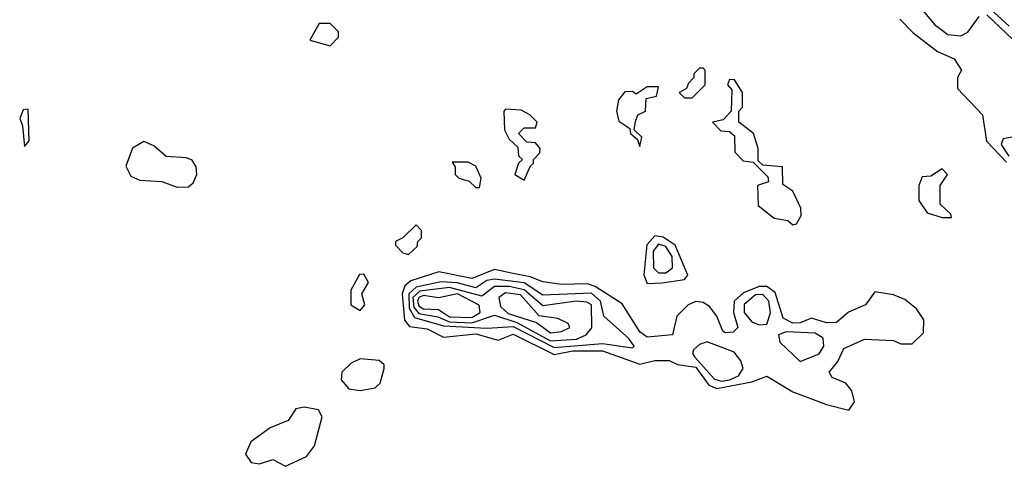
# Model space of a CAD drawing. Extents: x 2889633 to 3052318, y 540750 to 918690.
# Tile 546 of 656: x 2985842 to 2988482, y 826522 to 827720. Entities that reach past the tile are written whole.
import ezdxf

# ---------------------------------------------------------------- set-up
doc = ezdxf.new("R2010")
doc.units = 0

msp = doc.modelspace()

# ---------------------------------------------------------------- linework, layer by layer
at = {"layer": '0CON02XD'}
for points in [[(2988246.7, 827765), (2988295, 827706.7), (2988330.5, 827680.5), (2988365, 827676.2), (2988383.8, 827686.2), (2988415, 827728.8)], [(2988445, 827748.2), (2988495, 827702.5)], [(2988201.7, 827721.7), (2988237.5, 827685), (2988302.5, 827635), (2988347.5, 827615), (2988367.5, 827585), (2988356.7, 827565), (2988356.2, 827535), (2988423.3, 827465), (2988434.3, 827394.3), (2988487.6, 827337.6)], [(2988435, 827732.9), (2988505, 827667.1)], [(2986675, 827650), (2986697, 827673), (2986697, 827687), (2986675, 827710), (2986645, 827710), (2986620, 827665), (2986675, 827650)], [(2987645, 827510), (2987680, 827545), (2987680, 827585), (2987675, 827590), (2987665, 827590), (2987650, 827575), (2987650, 827565), (2987635, 827550), (2987630, 827535), (2987610, 827525), (2987625, 827510), (2987645, 827510)], [(2987915, 827170), (2987925, 827172.5), (2987937.5, 827195), (2987936.7, 827215), (2987915, 827260), (2987888.3, 827278.3), (2987887.5, 827325), (2987835, 827330), (2987821.7, 827341.7), (2987822.5, 827375), (2987810, 827415), (2987770, 827445), (2987770, 827475), (2987780, 827485), (2987780, 827525), (2987758.3, 827558.3), (2987745, 827560), (2987740, 827545), (2987751.7, 827531.7), (2987750, 827475), (2987728.3, 827451.7), (2987700, 827445), (2987721.7, 827421.7), (2987745, 827420), (2987758.3, 827408.3), (2987760, 827365), (2987781.7, 827341.7), (2987808.3, 827338.3), (2987848.3, 827298.3), (2987850, 827285), (2987820, 827275), (2987821.7, 827221.7), (2987865, 827187.5), (2987901.7, 827181.7), (2987915, 827170)], [(2987505, 827380), (2987510, 827405), (2987490, 827425), (2987493, 827447), (2987500, 827465), (2987520, 827475), (2987521.7, 827508.3), (2987550, 827515), (2987555, 827540), (2987525, 827540), (2987495, 827520), (2987485, 827527.5), (2987465, 827526.7), (2987447.5, 827505), (2987442.5, 827475), (2987448.3, 827448.3), (2987478.3, 827428.3), (2987480, 827415), (2987498.3, 827398.3), (2987505, 827380)], [(2985855, 827380), (2985867.5, 827395), (2985865, 827480), (2985851.7, 827478.3), (2985842.5, 827455), (2985850, 827435), (2985855, 827380)], [(2987195, 827290), (2987211.7, 827328.3), (2987220, 827335), (2987220, 827345), (2987237, 827363), (2987237.5, 827375), (2987225, 827390), (2987201.7, 827391.7), (2987180, 827415), (2987195, 827430), (2987225, 827430), (2987230, 827445), (2987210, 827465), (2987187, 827477), (2987145, 827480), (2987140, 827475), (2987142.5, 827425), (2987155, 827400), (2987178.3, 827378.3), (2987180, 827355), (2987190, 827345), (2987180, 827335), (2987170, 827305), (2987195, 827290)], [(2988605, 827423.8), (2988479.3, 827400.7), (2988474, 827385), (2988493.8, 827353.8)], [(2986265, 827270.6), (2986295, 827272), (2986307.8, 827282.2), (2986317.1, 827305), (2986315.8, 827325.8), (2986305, 827343.3), (2986289.5, 827349.5), (2986235, 827353.1), (2986201.8, 827381.8), (2986175, 827393.1), (2986144.5, 827375.5), (2986127.1, 827327.1), (2986140.5, 827300.5), (2986165, 827290), (2986223.9, 827286.1), (2986265, 827270.6)], [(2987075, 827270), (2987080, 827295), (2987065, 827327.5), (2987045, 827337.5), (2987001.7, 827338.3), (2987010, 827325), (2987010, 827305), (2987020, 827295), (2987047, 827287), (2987065, 827270), (2987075, 827270)], [(2988340, 827190), (2988338.3, 827198.3), (2988310, 827225), (2988310, 827275), (2988330, 827305), (2988315, 827320), (2988285, 827300), (2988261.7, 827298.3), (2988252.5, 827275), (2988252.5, 827235), (2988275, 827202.5), (2988315, 827190), (2988335, 827190), (2988340, 827190)], [(2986885, 827090), (2986908.3, 827111.7), (2986910, 827125), (2986920, 827135), (2986920, 827155), (2986905, 827170), (2986870, 827135), (2986850, 827125), (2986850, 827115), (2986870, 827095), (2986885, 827090)], [(2987525, 827012.5), (2987565, 827014.2), (2987625, 827023.3), (2987633.3, 827035), (2987599.2, 827115), (2987567.2, 827137.2), (2987545, 827140), (2987523.5, 827116.5), (2987516, 827036), (2987525, 827012.5)], [(2987575, 827041.4), (2987592.5, 827055), (2987591.5, 827085), (2987575, 827111.9), (2987555, 827117.8), (2987540.4, 827099.6), (2987541.9, 827055), (2987555, 827041.4), (2987575, 827041.4)], [(2986755, 826940), (2986767.5, 826955), (2986760, 826985), (2986777.5, 827015), (2986765, 827037.5), (2986753.6, 827036.4), (2986730, 826995), (2986730, 826955), (2986755, 826940)], [(2988065, 826673.3), (2988080, 826695), (2988073.3, 826725), (2988057.5, 826745), (2988020.7, 826760.7), (2988012.5, 826775), (2988036.1, 826803.9), (2988051.7, 826838.3), (2988107, 826863), (2988185, 826860), (2988205, 826851.2), (2988235, 826851.2), (2988265, 826880), (2988266.2, 826915), (2988246.7, 826945), (2988215, 826970), (2988185, 826982.5), (2988135, 826990), (2988110, 826955), (2988063.9, 826936.1), (2988031.7, 826908.3), (2988005, 826907.5), (2987965, 826920), (2987935, 826907.5), (2987915, 826906.7), (2987889.3, 826919.3), (2987868.1, 826988.1), (2987845, 827004.3), (2987825, 827004.4), (2987782.6, 826987.4), (2987758, 826965), (2987755.8, 826935), (2987767.5, 826895), (2987755, 826882.5), (2987735, 826880), (2987727.5, 826885), (2987711.2, 826925), (2987691.4, 826951.4), (2987675, 826962), (2987655, 826964.2), (2987634.3, 826955.7), (2987603.8, 826925), (2987592.5, 826875), (2987525, 826868.8), (2987505, 826883.3), (2987457.7, 826957.7), (2987385, 827004.4), (2987365, 827011.4), (2987295, 827010), (2987245, 827016.7), (2987210.6, 827030.6), (2987160.6, 827040.6), (2987115, 827050), (2987055, 827026), (2986965.9, 827044.1), (2986890.6, 827019.4), (2986875, 827006.7), (2986867.8, 826985), (2986874, 826914), (2986887.5, 826897.5), (2986935, 826891.4), (2986978.3, 826868.3), (2987065, 826877.3), (2987125, 826860.8), (2987165, 826876.9), (2987275, 826822), (2987325, 826831.9), (2987405, 826832.2), (2987505, 826796.2), (2987545, 826805.8), (2987583.8, 826806.2), (2987605.9, 826795.9), (2987655, 826788.6), (2987690.2, 826740.2), (2987711.5, 826731.5), (2987805, 826748.8), (2987845, 826763.8), (2987915, 826722.5), (2988005, 826688), (2988065, 826673.3)], [(2987485, 826840), (2987490, 826845), (2987475.5, 826865.5), (2987408.8, 826925), (2987399.4, 826965), (2987375, 826986.5), (2987245, 826981.4), (2987194.7, 827014.7), (2987115, 827024.5), (2987095, 827020.5), (2987065, 827000.6), (2987015, 827014.6), (2986972.8, 827017.2), (2986905, 827003.1), (2986885.3, 826984.7), (2986886.3, 826946.3), (2986901.1, 826921.1), (2986978.8, 826898.8), (2987095, 826892.9), (2987165, 826896.9), (2987275, 826841.1), (2987405, 826852.2), (2987485, 826840)], [(2987265, 826858.8), (2987335, 826863.8), (2987361.2, 826875), (2987376, 826894), (2987375.8, 826955), (2987362.7, 826962.7), (2987335, 826965.6), (2987245, 826952.9), (2987195, 826995.5), (2987155, 827004.6), (2987115, 827004.2), (2987081.4, 826978.6), (2986995, 827001.5), (2986915, 826992), (2986896.1, 826975), (2986898.8, 826948.8), (2986912.2, 826932.2), (2986963.3, 826923.3), (2986995, 826910.3), (2987055, 826907.3), (2987115, 826927.5), (2987175, 826908.5), (2987265, 826858.8)], [(2987055, 826921.5), (2987077.1, 826935), (2987074.5, 826954.5), (2987016.2, 826985), (2986965, 826974), (2986925, 826980.8), (2986912.5, 826975), (2986909.1, 826965), (2986912.6, 826952.6), (2986924, 826945), (2986965, 826943.1), (2986995, 826923.3), (2987055, 826921.5)], [(2987265, 826880.8), (2987295, 826884.3), (2987317.5, 826895), (2987312.5, 826905), (2987285, 826918.8), (2987235, 826926), (2987185, 826982.5), (2987145, 826987.9), (2987127.1, 826975), (2987131.4, 826951.4), (2987151.9, 826931.9), (2987228, 826908), (2987265, 826880.8)], [(2987825, 826901.4), (2987845, 826903.8), (2987855.6, 826934.4), (2987851.1, 826965), (2987835, 826982.9), (2987815, 826982.2), (2987785, 826956.2), (2987784.3, 826935), (2987805, 826910), (2987825, 826901.4)], [(2987935, 826803.8), (2987985.5, 826824.5), (2987998.6, 826845), (2987996.4, 826866.4), (2987975, 826879.2), (2987896.9, 826883.1), (2987876.7, 826875), (2987880, 826855), (2987935, 826803.8)], [(2987725, 826750.9), (2987745, 826754.5), (2987769.2, 826765), (2987781.9, 826785), (2987775.4, 826805.4), (2987758.2, 826828.2), (2987685, 826856), (2987665, 826849.2), (2987648.8, 826835), (2987646, 826825), (2987652, 826815), (2987705, 826755.7), (2987725, 826750.9)], [(2986755, 826726), (2986795, 826733.3), (2986808.8, 826745), (2986820, 826785), (2986820, 826795), (2986805.9, 826805.9), (2986755, 826810.8), (2986730.9, 826799.1), (2986706, 826775), (2986704.1, 826754.1), (2986725, 826730), (2986755, 826726)], [(2986555, 826522.5), (2986611.2, 826548.8), (2986632.7, 826577.3), (2986653.3, 826655), (2986643.6, 826673.6), (2986605, 826681.2), (2986583, 826677), (2986562.5, 826645), (2986514.2, 826625.8), (2986461.7, 826588.3), (2986447.5, 826555), (2986462.7, 826532.7), (2986485, 826528.8), (2986520.7, 826540.7), (2986555, 826522.5)]]:
    msp.add_lwpolyline(points, dxfattribs=at)

doc.saveas('drawing.dxf')
